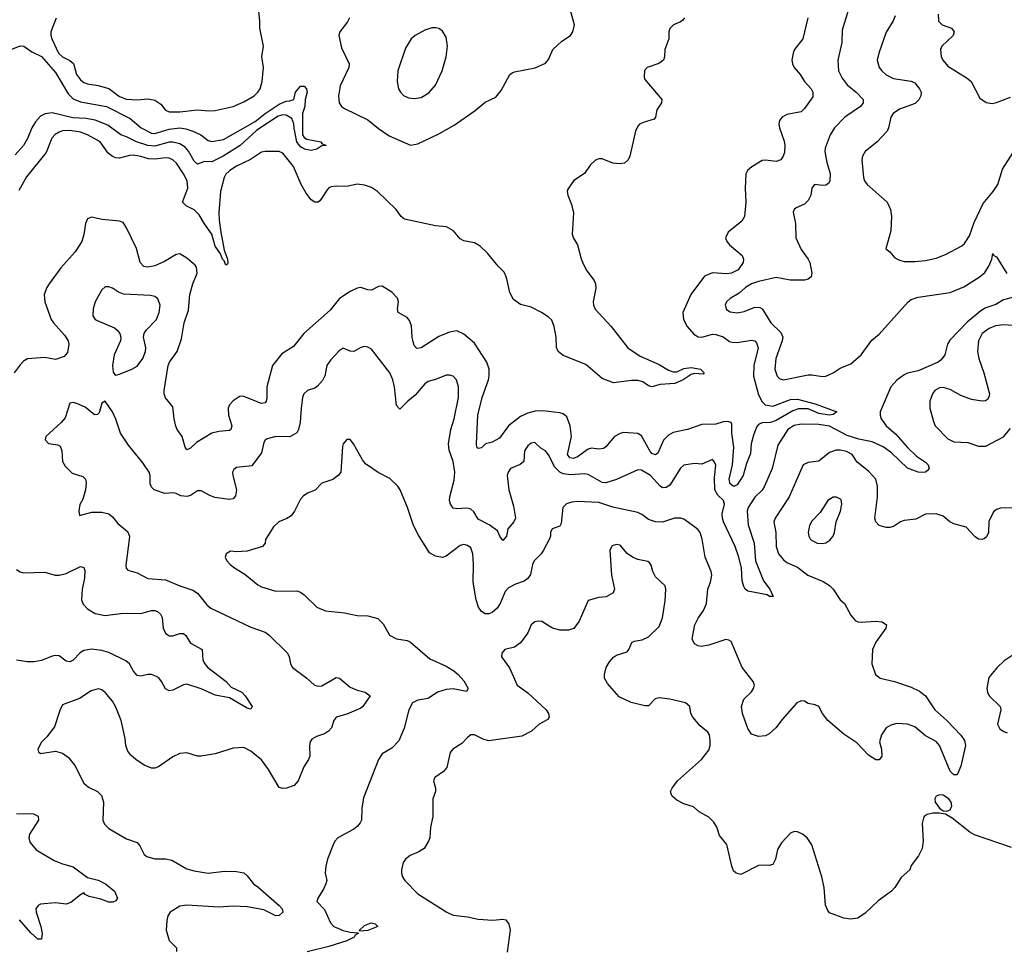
# Model space of a CAD drawing. Header units: inches. Extents: x 2001573 to 2220545, y 644482 to 846830.
# Tile 719 of 755: x 2152768 to 2158315, y 800927 to 806159. Entities that reach past the tile are written whole.
import ezdxf

# ---------------------------------------------------------------- set-up
doc = ezdxf.new("R2010")
doc.units = ezdxf.units.IN
doc.header["$MEASUREMENT"] = 0
doc.layers.add('C1850', color=7, linetype='Continuous')

msp = doc.modelspace()

# ---------------------------------------------------------------- linework, layer by layer
at = {"layer": 'C1850', "color": 5}
for points, elevation in [([(2154625.9, 806170), (2154614.2, 806145.8), (2154571.8, 806090), (2154566.5, 806070), (2154580.1, 806000.1), (2154623.6, 805910), (2154622.2, 805890), (2154574.1, 805785.9), (2154564.1, 805730), (2154568.3, 805690), (2154581.3, 805670), (2154598.1, 805658.1), (2154730, 805595.1), (2154790, 805545.7), (2154850, 805504.4), (2154970, 805452.3), (2155010, 805460.1), (2155130, 805515.1), (2155215.9, 805564.1), (2155333.5, 805646.5), (2155390, 805693.7), (2155450, 805722.4), (2155480.7, 805759.3), (2155529.7, 805850), (2155541.6, 805858.4), (2155555.5, 805864.5), (2155672.7, 805887.3), (2155730, 805914.4), (2155746.5, 805933.5), (2155771.1, 805990), (2155822.4, 806037.6), (2155870, 806070.5), (2155884.2, 806090), (2155893, 806130), (2155871.5, 806210)], 280), ([(2157435.3, 806210), (2157400.9, 806099.1), (2157399.1, 806030), (2157376.9, 805930), (2157380.3, 805870), (2157400.9, 805830), (2157430, 805791.6), (2157480.8, 805750), (2157519.5, 805710), (2157519.5, 805690), (2157504.9, 805670), (2157416.1, 805610), (2157357.6, 805550), (2157334.6, 805510), (2157305.8, 805434.2), (2157303.8, 805416.2), (2157314.7, 805354.7), (2157332.9, 805292.9), (2157331.3, 805248.7), (2157324.4, 805235.6), (2157310, 805226.6), (2157290, 805224.7), (2157246, 805230), (2157230.6, 805210), (2157224.9, 805170), (2157210, 805139.5), (2157190, 805119.7), (2157141.4, 805098.6), (2157130.4, 805089.6), (2157125.7, 805074.3), (2157138.7, 805010), (2157140.9, 804930), (2157170, 804864.9), (2157210.2, 804810.2), (2157219.5, 804790), (2157230.5, 804730), (2157226.8, 804710), (2157210, 804696), (2157188.5, 804691.5), (2157107.9, 804692.1), (2157030, 804706), (2156930, 804683.8), (2156890, 804669.8), (2156856.9, 804650), (2156821.1, 804618.9), (2156770, 804588), (2156750.4, 804570), (2156741.7, 804550), (2156750, 804525.3), (2156770, 804513.4), (2156810, 804506.5), (2156850, 804514.9), (2156910, 804538.9), (2156937, 804537), (2156950, 804530.3), (2156958.8, 804518.8), (2156999.7, 804450), (2157056.2, 804396.2), (2157066.2, 804370), (2157064.2, 804350), (2157026.9, 804250), (2157022.2, 804190), (2157034.7, 804150), (2157050, 804134.7), (2157070, 804129.4), (2157210, 804157.7), (2157230, 804158.5), (2157290, 804147.7), (2157310, 804150.2), (2157350, 804169.3), (2157390, 804195.4), (2157450, 804219.7), (2157508.8, 804270), (2157567.6, 804352.4), (2157610, 804386.5), (2157772.8, 804570), (2157790, 804581.8), (2157830, 804595.6), (2158010, 804622), (2158086, 804654), (2158172.6, 804707.4), (2158205.3, 804734.7), (2158227.4, 804770), (2158243.5, 804810), (2158250, 804842), (2158256, 804830), (2158270, 804822), (2158328.9, 804728.9)], 340), ([(2157207.3, 806170), (2157179.6, 806050), (2157132.4, 805990), (2157124.9, 805970), (2157117.6, 805930), (2157121.1, 805910), (2157130.3, 805890), (2157165.3, 805850), (2157189, 805810), (2157226, 805770), (2157236.9, 805750), (2157235.6, 805724.4), (2157190, 805658.9), (2157170, 805638.9), (2157090, 805624.4), (2157063.1, 805610), (2157048.7, 805590), (2157044.2, 805570), (2157047.6, 805550), (2157074.1, 805474.1), (2157077.6, 805450), (2157075.6, 805410), (2157069, 805390), (2157054.9, 805370), (2157030, 805359.4), (2156970, 805367.5), (2156950, 805364.8), (2156891.7, 805330), (2156868.8, 805310), (2156858.3, 805290), (2156854.4, 805210), (2156858.3, 805130), (2156851.7, 805050), (2156836, 805024), (2156758.2, 804961.8), (2156744.9, 804930), (2156751.8, 804910), (2156767.4, 804890), (2156837.4, 804830), (2156846, 804810), (2156843.6, 804790), (2156814.7, 804750), (2156778, 804730), (2156750, 804726.5), (2156670, 804732.2), (2156626, 804714), (2156549.1, 804610), (2156504, 804510), (2156506.9, 804470), (2156527.9, 804430), (2156566.4, 804386.4), (2156590, 804371.3), (2156610, 804371), (2156670, 804387.7), (2156690, 804386.1), (2156730, 804372.1), (2156766.1, 804346), (2156781.2, 804341.2), (2156810, 804340.7), (2156890, 804354), (2156908.8, 804348.8), (2156918.7, 804338.7), (2156927.6, 804310), (2156904.4, 804210), (2156902.4, 804150), (2156930, 804045.3), (2156950, 804005.5), (2156968.2, 803988.2), (2157010, 803980.8), (2157110, 804018.6), (2157150, 804020.1), (2157250, 803994.8), (2157372, 803950), (2157350, 803934.5), (2157328, 803930), (2157270, 803940.8), (2157210, 803966.5), (2157154.5, 803965.5), (2157124, 803956), (2157030, 803899.9), (2156998, 803890), (2156950, 803886.7), (2156930, 803878.2), (2156917.8, 803862.2), (2156901.3, 803818.7), (2156889.5, 803770), (2156884.9, 803715.1), (2156861.7, 803658.3), (2156843, 803590), (2156810, 803538.8), (2156795.3, 803530), (2156786.4, 803530), (2156770, 803543.5), (2156763.9, 803570), (2156783.5, 803650), (2156791.6, 803750), (2156779.2, 803830), (2156779.4, 803879.4), (2156775.1, 803890), (2156755.3, 803895.3), (2156730, 803892.8), (2156690, 803879.9), (2156610, 803878.5), (2156530, 803850.6), (2156450, 803833.8), (2156422.1, 803817.9), (2156395.7, 803790), (2156363.5, 803716.5), (2156350, 803706.7), (2156330, 803714.9), (2156317.3, 803730), (2156270, 803814.6), (2156250, 803826.9), (2156170, 803833.4), (2156150, 803828.1), (2156119.1, 803810), (2156070, 803752.1), (2156057, 803743), (2156030, 803739.1), (2155990, 803744.1), (2155970, 803738.4), (2155910, 803695.3), (2155886.9, 803686.9), (2155866.5, 803690), (2155854.9, 803710), (2155875.9, 803810), (2155868.2, 803870), (2155850, 803921), (2155830, 803938.9), (2155810, 803944.8), (2155715.9, 803955.9), (2155672.6, 803952.6), (2155630, 803942.5), (2155590, 803923.4), (2155522.3, 803870), (2155470, 803800.7), (2155430, 803778.2), (2155391.7, 803768.3), (2155370, 803747.3), (2155350, 803742.4), (2155343.5, 803750), (2155340.5, 803770), (2155348.8, 803930), (2155373.5, 804030), (2155409, 804130), (2155412.5, 804152.5), (2155413.3, 804190), (2155399.3, 804230), (2155330, 804336.9), (2155270, 804387.1), (2155230, 804405.7), (2155190, 804398.3), (2155130, 804373.1), (2155030, 804309.8), (2155005.5, 804305.5), (2154990, 804322.7), (2154984.2, 804344.2), (2154978.3, 804370), (2154974.4, 804434.4), (2154964.7, 804464.7), (2154950, 804480.4), (2154900.5, 804510), (2154895.6, 804530), (2154901.5, 804570), (2154896.4, 804590), (2154864.4, 804624.4), (2154810, 804656.9), (2154790, 804654.7), (2154750, 804634.7), (2154730, 804636.3), (2154690, 804649.7), (2154670, 804646.6), (2154630, 804628.3), (2154570, 804587.1), (2154517.5, 804522.5), (2154368.2, 804390), (2154310, 804317.7), (2154244.6, 804275.4), (2154191.7, 804210), (2154160.8, 804090), (2154159.8, 804030), (2154156.9, 804010), (2154150, 803999.7), (2154130, 803995.6), (2154030, 804036.2), (2154010, 804037.2), (2153998, 804030), (2153970, 804012.3), (2153950, 803989.2), (2153942.6, 803970), (2153944.4, 803930), (2153962.8, 803870), (2153958, 803850), (2153950, 803843.9), (2153890, 803839.4), (2153850, 803828.6), (2153763.8, 803776.2), (2153730, 803745.6), (2153710, 803735.1), (2153699.6, 803750), (2153682.7, 803810), (2153654.9, 803850), (2153647.9, 803867.9), (2153637.9, 803910), (2153630, 803977), (2153589.1, 804029.1), (2153582.2, 804050), (2153582.5, 804070), (2153605.3, 804210), (2153612.4, 804230), (2153654.2, 804290), (2153678.6, 804361.4), (2153695.4, 804450), (2153718.1, 804521.9), (2153726.8, 804610), (2153743.2, 804670), (2153768.4, 804730), (2153764.4, 804764.4), (2153756.5, 804776.5), (2153710, 804815.4), (2153670, 804839.2), (2153650, 804836.8), (2153583.2, 804796.8), (2153530, 804772.5), (2153490, 804764.9), (2153467.8, 804767.8), (2153446.6, 804790), (2153426, 804870), (2153370, 804987), (2153350, 805016.2), (2153330, 805024.2), (2153233.4, 805033.4), (2153173.4, 805046.6), (2153150, 805037.2), (2153138, 805010), (2153128.4, 804948.4), (2153117.4, 804910), (2153080.9, 804850), (2152999.1, 804760.9), (2152933.7, 804670), (2152921.3, 804650), (2152906.4, 804610), (2152908.9, 804570), (2152946.2, 804470), (2152958.4, 804450), (2153021.3, 804381.3), (2153040.6, 804350), (2153045.4, 804330), (2153037.1, 804282.9), (2153018, 804262), (2152970, 804245.2), (2152910, 804254.8), (2152812.4, 804247.6), (2152790, 804235.4), (2152770, 804214.7), (2152736, 804170)], 320), ([(2156513.4, 806170), (2156503.4, 806156.6), (2156490, 806146), (2156451.3, 806130), (2156430.6, 806109.4), (2156424, 806090), (2156424, 806050), (2156403, 805990), (2156400.5, 805950), (2156394, 805930), (2156368.5, 805911.5), (2156302, 805890), (2156287.5, 805872.5), (2156285.2, 805834.8), (2156290, 805821), (2156384.9, 805710), (2156383, 805690), (2156358, 805650), (2156350.4, 805609.6), (2156341.4, 805598.6), (2156279.9, 805580.1), (2156258.8, 805570), (2156250, 805559), (2156237.1, 805530), (2156204.9, 805390), (2156196.3, 805370), (2156174.8, 805350), (2156150, 805346), (2156110, 805349.8), (2156050, 805374.7), (2156030, 805375.1), (2156011.9, 805368.1), (2155981.2, 805338.8), (2155950, 805292.7), (2155890, 805253.2), (2155855.8, 805204.2), (2155851.8, 805190), (2155855.9, 805170), (2155876.9, 805116.9), (2155887.6, 805070), (2155879.4, 804950), (2155887.3, 804927.3), (2155910.2, 804890), (2155930.9, 804810.9), (2155942.6, 804782.6), (2155963, 804743), (2156003.8, 804690), (2156012, 804670), (2156014, 804646), (2155997.8, 804570), (2156000.3, 804550), (2156010, 804528.2), (2156099.3, 804430), (2156194.4, 804310), (2156263.7, 804263.7), (2156370, 804215.5), (2156423.4, 804183.4), (2156450, 804174), (2156470, 804174.7), (2156510, 804194), (2156550, 804199), (2156604, 804190), (2156624, 804170), (2156618.4, 804161.6), (2156570, 804165.3), (2156550, 804160.3), (2156506.3, 804130), (2156458, 804110), (2156376.4, 804103.6), (2156330, 804090.7), (2156310, 804096.2), (2156277.9, 804117.9), (2156250, 804125.7), (2156214.3, 804125.7), (2156113.4, 804113.4), (2156050, 804138), (2155956.8, 804216.8), (2155830, 804266.3), (2155801.6, 804290), (2155792.5, 804312.5), (2155789.8, 804370.2), (2155779.5, 804430), (2155765, 804465), (2155745, 804485), (2155708.3, 804508.3), (2155650, 804538.5), (2155590, 804555), (2155550, 804583.1), (2155530, 804621.6), (2155510, 804705.6), (2155496.3, 804736.3), (2155462.7, 804770), (2155404, 804844), (2155362, 804882), (2155330, 804901.7), (2155270, 804913.3), (2155250, 804923.6), (2155211.3, 804970), (2155172.5, 804992.5), (2155110, 804996.5), (2154935, 805035), (2154917.4, 805050), (2154888.2, 805090), (2154784.4, 805190), (2154750, 805212.5), (2154710, 805226.8), (2154670, 805231.8), (2154610, 805218.7), (2154550, 805221.5), (2154523.2, 805216.8), (2154510, 805211.2), (2154500.3, 805199.7), (2154460, 805140), (2154450, 805131.1), (2154430, 805131.1), (2154410, 805143.5), (2154381.6, 805181.6), (2154354.5, 805230), (2154310, 805330.9), (2154250, 805406.6), (2154230, 805415.4), (2154150, 805416.8), (2154130, 805412.5), (2154068.4, 805371.6), (2153990, 805333.5), (2153952.2, 805310), (2153930, 805288), (2153920.3, 805270), (2153898.6, 805190), (2153890.1, 805069.9), (2153890.9, 805030), (2153900.9, 804960.9), (2153920.1, 804860.1), (2153938.6, 804810), (2153940.4, 804790), (2153938.3, 804781.7), (2153930, 804775.1), (2153920.4, 804800.4), (2153910, 804809.7), (2153900, 804840), (2153870, 804883.7), (2153849.9, 804950), (2153808.3, 805008.3), (2153779, 805059), (2153750, 805087.6), (2153705.1, 805110), (2153684.5, 805130), (2153714.5, 805210), (2153710.9, 805250), (2153690.9, 805290), (2153651.7, 805350), (2153631.6, 805370), (2153610, 805379), (2153590, 805380.7), (2153530, 805372.9), (2153494.3, 805374.3), (2153450, 805388.5), (2153410, 805394.9), (2153386.5, 805393.5), (2153330, 805378.4), (2153310, 805379.9), (2153290, 805388.4), (2153267.3, 805407.3), (2153221.6, 805470), (2153150.4, 805510.3), (2153110, 805524.4), (2153050, 805535), (2153010, 805532.8), (2152990, 805525), (2152968.5, 805511.5), (2152949.1, 805490.9), (2152917.1, 805410), (2152806.3, 805273.7), (2152762.6, 805197.3)], 280), ([(2152973.4, 806166.6), (2152944.2, 806090), (2152943.9, 806070), (2152949.7, 806050), (2152986.9, 805970), (2153010, 805948.8), (2153049.7, 805929.7), (2153071.1, 805911.1), (2153087.5, 805850), (2153110, 805819.4), (2153130, 805804.3), (2153150, 805797), (2153210, 805787.9), (2153270, 805770.8), (2153330, 805725.1), (2153369.8, 805710.2), (2153430, 805706.3), (2153490, 805712.8), (2153530, 805705.5), (2153563.7, 805683.7), (2153589.5, 805649.5), (2153610, 805639.7), (2153670, 805639.1), (2153770, 805650.1), (2153835.4, 805644.6), (2153870, 805646.7), (2153970, 805669.3), (2154030, 805695.2), (2154088.5, 805730), (2154109.8, 805750), (2154123.1, 805770), (2154134, 805810), (2154142.2, 805890), (2154132.4, 805950), (2154142.2, 806010), (2154120.3, 806110), (2154121.2, 806150), (2154114.9, 806205.1)], 280), ([(2157699.9, 806180.1), (2157688.3, 806151.7), (2157650, 806089.2), (2157607.8, 805970), (2157598.9, 805930), (2157610.3, 805890), (2157624.6, 805870), (2157650, 805847.1), (2157690, 805827.5), (2157790, 805811.6), (2157810, 805802.9), (2157837.8, 805770), (2157846.2, 805750), (2157845.2, 805730), (2157833.7, 805706.3), (2157812.8, 805687.2), (2157724.9, 805655.1), (2157687.8, 805630), (2157674.9, 805610), (2157662.6, 805550), (2157654, 805530), (2157598.9, 805470), (2157530, 805416.4), (2157515.9, 805390), (2157512, 805370), (2157521.8, 805270), (2157528, 805250), (2157542.8, 805230), (2157654.3, 805130), (2157673.7, 805090), (2157679.5, 805050), (2157675.3, 804970), (2157647.3, 804867.3), (2157670.6, 804850.6), (2157698, 804818), (2157723.4, 804803.4), (2157750, 804797.3), (2157810, 804796.4), (2157870, 804801.7), (2157930, 804814.3), (2157984.1, 804835.9), (2158075.5, 804884.4), (2158090, 804897), (2158118.5, 804941.5), (2158144.3, 805015.7), (2158196.5, 805123.5), (2158251.5, 805190), (2158277.8, 805230), (2158304.1, 805315.9), (2158363.9, 805410)], 360), ([(2157942.7, 806190), (2157943.8, 806150), (2157963.7, 806130), (2158017.1, 806110), (2158032, 806090), (2158027.2, 806070), (2157963.1, 806010), (2157955.3, 805990), (2157959.6, 805950), (2157970, 805928.4), (2157996.7, 805896.7), (2158105.5, 805830), (2158128.4, 805810), (2158176.7, 805716.7), (2158211.8, 805691.8), (2158247.2, 805687.2), (2158270, 805691.8), (2158350, 805723.1)], 380), ([(2152710, 805986.4), (2152770, 806010.5), (2152791.3, 806010), (2152837.1, 805977.1), (2152890, 805950.4), (2152970, 805861.7), (2153041.1, 805741.1), (2153070, 805712.9), (2153110, 805696), (2153256.1, 805670), (2153390, 805601.3), (2153451.6, 805550), (2153510, 805520.1), (2153530, 805518.3), (2153610, 805541.2), (2153670, 805549.1), (2153703.5, 805543.5), (2153743.1, 805530), (2153789.2, 805509.2), (2153830, 805478.5), (2153850, 805472.2), (2153916.6, 805483.4), (2154095, 805585), (2154151, 805630), (2154230, 805683.6), (2154270, 805700.5), (2154290, 805700.7), (2154311.6, 805708.4), (2154320.9, 805750), (2154350, 805784.9), (2154370, 805784), (2154384, 805770), (2154387.7, 805750), (2154376.3, 805710), (2154373.4, 805670), (2154360.5, 805630), (2154360.3, 805510), (2154370, 805494.9), (2154385.1, 805485.1), (2154464.7, 805470), (2154470, 805462), (2154494, 805450), (2154470, 805447.3), (2154442.8, 805430), (2154410, 805422), (2154372.7, 805430), (2154350, 805443.2), (2154328.8, 805470), (2154313.3, 805546.7), (2154312.5, 805572.5), (2154301.4, 805601.4), (2154270, 805621), (2154250, 805622.7), (2154224.9, 805615.1), (2154104.3, 805535.7), (2154010, 805449.1), (2153914.9, 805390), (2153850, 805357.1), (2153810, 805359.7), (2153770, 805344.5), (2153750, 805361.3), (2153718.2, 805418.2), (2153700.6, 805440.6), (2153670, 805459.7), (2153630, 805468.6), (2153610, 805467.8), (2153530, 805447.1), (2153490, 805449.9), (2153426.8, 805470), (2153370, 805498.9), (2153336.9, 805510), (2153263.9, 805563.9), (2153193.4, 805593.4), (2153142.5, 805602.5), (2153066.7, 805606.7), (2152950, 805633.4), (2152911.1, 805628.9), (2152885.4, 805614.6), (2152856.8, 805583.2), (2152835.8, 805550), (2152812.4, 805490), (2152790.2, 805450), (2152743.3, 805396.7)], 260), ([(2158410, 804607.7), (2158310, 804580.4), (2158266.6, 804553.4), (2158210, 804534.5), (2158181.8, 804518.2), (2158104.9, 804455.1), (2158007.5, 804352.5), (2157994.7, 804330), (2157979, 804270), (2157958.3, 804241.7), (2157941.3, 804230), (2157830, 804179.9), (2157770, 804167.2), (2157750, 804158.3), (2157710, 804127.4), (2157675.8, 804090), (2157616.1, 803950), (2157614.9, 803930), (2157620.8, 803910), (2157650, 803870.3), (2157703.8, 803823.8), (2157768.8, 803748.8), (2157819.7, 803699.7), (2157870, 803665.5), (2157885.5, 803650), (2157890.8, 803630), (2157881.1, 803618.9), (2157870, 803609.5), (2157850, 803607), (2157830, 803609.6), (2157770, 803633), (2157678.6, 803718.6), (2157632.5, 803752.5), (2157570, 803780.8), (2157495.9, 803795.9), (2157430, 803815.8), (2157330, 803868.2), (2157270, 803877.6), (2157170, 803880.5), (2157130, 803871.6), (2157094.7, 803850), (2157038.4, 803761.6), (2157007.2, 803630), (2156963.5, 803530), (2156951.1, 803508.9), (2156910, 803468.5), (2156872.6, 803410), (2156866.3, 803390), (2156872.3, 803312.3), (2156905, 803210), (2156913.6, 803110), (2156958, 802998), (2156993.4, 802950), (2157012, 802910), (2156991, 802909), (2156978, 802918), (2156870, 802938.3), (2156855.1, 802950), (2156846.4, 802966.4), (2156837.8, 802997.8), (2156834.8, 803070), (2156816.5, 803136.5), (2156799.3, 803190), (2156732.1, 803330), (2156726.8, 803350), (2156725.2, 803374.8), (2156738.7, 803430), (2156731.9, 803450), (2156700.2, 803480.2), (2156684.5, 803510), (2156681.3, 803578.7), (2156689.7, 803649.7), (2156680.7, 803670), (2156670, 803680.7), (2156610, 803654.3), (2156570, 803658.5), (2156510, 803648.4), (2156490, 803633), (2156430, 803537.3), (2156410, 803522.8), (2156390, 803522), (2156376.9, 803530), (2156321, 803590), (2156270, 803621.5), (2156250, 803622.6), (2156130, 803568.9), (2156069.9, 803549.9), (2156050, 803552.2), (2155970, 803596.5), (2155950, 803599.4), (2155870, 803595.2), (2155830, 803601), (2155810, 803608.9), (2155780.2, 803640.2), (2155750, 803700.7), (2155730, 803729.6), (2155704.6, 803744.6), (2155670, 803776.2), (2155650, 803773.3), (2155630, 803758), (2155611.7, 803730), (2155607.6, 803670), (2155587.2, 803652.8), (2155533.4, 803630), (2155519.3, 803610), (2155513.8, 803590), (2155524.3, 803510), (2155550, 803418.8), (2155560.3, 803350), (2155551.7, 803330), (2155518.4, 803290), (2155510, 803249.3), (2155490, 803224.5), (2155472.3, 803250), (2155459.8, 803279.8), (2155413.2, 803313.2), (2155350, 803345.3), (2155326.1, 803386.1), (2155310, 803401.6), (2155287.1, 803407.1), (2155230, 803403.1), (2155210, 803406.9), (2155194, 803430), (2155189.6, 803450), (2155191.5, 803470), (2155215.3, 803564.7), (2155218.9, 803610), (2155210, 803669.3), (2155187.2, 803732.8), (2155183.8, 803770), (2155196.4, 803850), (2155216.1, 803910), (2155239.4, 804030), (2155239.3, 804090), (2155229.6, 804130), (2155209.8, 804149.8), (2155190, 804156.4), (2155170, 804156), (2155110, 804131), (2155070, 804120.4), (2155050, 804106.9), (2154996.7, 804043.3), (2154954.6, 804010), (2154910, 803963.7), (2154890, 803985.2), (2154879.3, 804090), (2154870, 804129.2), (2154852.6, 804170), (2154750, 804302), (2154730, 804314.3), (2154710, 804316.9), (2154690, 804311.1), (2154650, 804289.7), (2154630, 804291.5), (2154590, 804307.3), (2154567.1, 804292.9), (2154519.8, 804240.2), (2154499, 804210), (2154487.5, 804152.5), (2154473.4, 804126.6), (2154445.5, 804094.5), (2154430, 804083.5), (2154390, 804069.6), (2154369.3, 804050.7), (2154362, 804030), (2154353.2, 803970), (2154348.8, 803890), (2154339.3, 803850), (2154328.7, 803831.3), (2154290, 803809.6), (2154210, 803809.8), (2154162.2, 803797.8), (2154150.6, 803790), (2154143.7, 803776.3), (2154130, 803719.3), (2154074.9, 803645.1), (2153990, 803635.8), (2153974.6, 803625.4), (2153967.6, 803610), (2153967.9, 803590), (2153989.1, 803510), (2153983.5, 803476.5), (2153970, 803459.1), (2153950, 803455.5), (2153867.7, 803467.7), (2153838.2, 803478.1), (2153790, 803505.1), (2153770, 803503.9), (2153730, 803478.2), (2153710, 803473.3), (2153676.6, 803476.6), (2153650, 803489.2), (2153630, 803492.3), (2153586, 803490), (2153525.2, 803510), (2153510, 803525.2), (2153503.3, 803543.3), (2153503.7, 803590), (2153497, 803610), (2153462.5, 803662.5), (2153381.2, 803761.2), (2153335.6, 803830), (2153310, 803908.7), (2153291.6, 803950), (2153250, 804008.7), (2153230, 803998), (2153216, 803944), (2153205.4, 803934.6), (2153190, 803933.2), (2153136.4, 803976.4), (2153090, 803996.4), (2153070, 804001.6), (2153050, 803999), (2153023.4, 803916.6), (2153001, 803890), (2152914.8, 803810), (2152911.1, 803791.1), (2152930.7, 803770.7), (2152983, 803763), (2152996.1, 803756.1), (2153006, 803730), (2153008.9, 803670), (2153023.4, 803643.4), (2153064.1, 803604.1), (2153124.4, 803584.4), (2153138, 803570), (2153143.1, 803550), (2153139.5, 803510), (2153123.4, 803456.6), (2153107.3, 803427.3), (2153101, 803390), (2153105.4, 803365.4), (2153175.1, 803384.9), (2153230, 803383.6), (2153270, 803374.4), (2153290, 803358.7), (2153321.3, 803321.3), (2153375.9, 803275.9), (2153385.7, 803250), (2153385.3, 803230), (2153366.4, 803086.4), (2153368.2, 803068.2), (2153378, 803058), (2153430, 803042.7), (2153490, 803011.3), (2153590, 803003.5), (2153670, 802968.4), (2153744.1, 802944.1), (2153770, 802927.4), (2153821.4, 802861.4), (2153843.9, 802843.9), (2154070, 802736.2), (2154150, 802708.5), (2154172.4, 802692.4), (2154276.3, 802590), (2154286, 802570), (2154292.7, 802530), (2154304.9, 802510), (2154384.9, 802450), (2154428.8, 802408.8), (2154450, 802404.4), (2154470, 802406.4), (2154550, 802452), (2154570, 802448.9), (2154630, 802398.5), (2154670, 802381.2), (2154714.8, 802370), (2154742.4, 802350), (2154701.5, 802290), (2154690, 802279.8), (2154610, 802245.7), (2154550.7, 802230), (2154537.6, 802210), (2154524.4, 802170), (2154508, 802150), (2154485.4, 802134.6), (2154440.3, 802119.8), (2154414, 802106), (2154403.8, 802090), (2154400.4, 802070), (2154402.4, 802010), (2154394.9, 801990), (2154368.7, 801950), (2154337.1, 801870), (2154314.9, 801845.1), (2154271.2, 801828.8), (2154250, 801827.6), (2154230, 801833), (2154170, 801935.1), (2154130, 801989.7), (2154070, 802038), (2154030, 802058), (2153970, 802055.1), (2153870, 802023.5), (2153791.2, 802008.8), (2153769.8, 802009.8), (2153710, 802028.2), (2153670, 802024.7), (2153630, 802005.4), (2153550, 801949.8), (2153530, 801942.3), (2153510, 801942.6), (2153470, 801959.7), (2153422.9, 801990), (2153394.7, 802014.8), (2153377.4, 802037.4), (2153365.6, 802070), (2153361.6, 802110), (2153340.5, 802210), (2153310, 802285.2), (2153290, 802319.3), (2153250, 802369.2), (2153230, 802382.7), (2153210, 802389.2), (2153170, 802378), (2153105.8, 802334.2), (2153010, 802298), (2152993.2, 802266.8), (2152964.5, 802175.5), (2152921.6, 802118.4), (2152890, 802089), (2152870.8, 802050), (2152874.8, 802034.8), (2152885.2, 802025.2), (2152970, 802038), (2153010, 802026.4), (2153042.8, 802002.7), (2153077.8, 801957.8), (2153130, 801857.3), (2153155.6, 801835.6), (2153206.8, 801810), (2153228.4, 801788.4), (2153239.3, 801750), (2153236.3, 801650), (2153245.8, 801625.8), (2153270, 801603), (2153324, 801570), (2153370, 801544.9), (2153430, 801523.8), (2153445.3, 801505.2), (2153470, 801456.3), (2153484, 801444), (2153530, 801432.2), (2153590, 801431.8), (2153624.4, 801424.4), (2153710, 801375.3), (2153750, 801362.8), (2153830, 801351.1), (2153921.2, 801361.2), (2153990, 801360.2), (2154030, 801352), (2154050, 801335.5), (2154085.5, 801290), (2154110, 801273.7), (2154230, 801168), (2154246, 801150), (2154250.3, 801130), (2154230, 801112), (2154210, 801109.8), (2154143.6, 801143.6), (2154050, 801160.8), (2153970, 801165), (2153890, 801158.6), (2153710, 801169.8), (2153670, 801165.1), (2153614.9, 801130), (2153603.1, 801110), (2153596.2, 801083.8), (2153594, 801030), (2153610.3, 800970.3), (2153651, 800930), (2153651, 800910)], 340), ([(2158386.9, 804433.1), (2158310, 804439.5), (2158265.3, 804434.7), (2158230, 804419.8), (2158190.2, 804390), (2158169.4, 804350), (2158163.9, 804290), (2158170.7, 804250.7), (2158200.2, 804170), (2158230.4, 804050), (2158228.1, 804031.9), (2158220.7, 804019.3), (2158208.1, 804011.9), (2158190.4, 804009.6), (2158130, 804019.1), (2158070, 804042.3), (2158010, 804074.8), (2157970, 804086.6), (2157950, 804085.1), (2157923.1, 804070), (2157910.3, 804050), (2157895.3, 804010), (2157895.6, 803970), (2157914.9, 803894.9), (2157925.7, 803870), (2157997.1, 803797.1), (2158030, 803779.8), (2158110, 803777.1), (2158170, 803755.2), (2158210, 803755.9), (2158311, 803809), (2158350, 803854.8)], 360), ([(2158428.8, 803411.2), (2158293.3, 803406.7), (2158270, 803398.4), (2158253.8, 803386.2), (2158227.6, 803332.4), (2158225.2, 803270), (2158214.3, 803245.7), (2158203.8, 803236.2), (2158190, 803229.8), (2158170, 803232.5), (2158150, 803245.8), (2158099.1, 803299.1), (2158030, 803319), (2158008.3, 803330), (2157970, 803361.5), (2157930, 803375.6), (2157870, 803373.1), (2157815.9, 803344.1), (2157750, 803337.2), (2157730.6, 803330), (2157690, 803304.2), (2157670, 803297.8), (2157650, 803297.2), (2157610, 803308.5), (2157591.1, 803330), (2157586.2, 803350), (2157600.6, 803470), (2157601, 803530), (2157590.7, 803570), (2157550, 803615.8), (2157486.4, 803666.4), (2157456.7, 803710), (2157426.5, 803726.5), (2157390, 803733.7), (2157367.2, 803732.7), (2157330, 803720.2), (2157270, 803671.8), (2157210, 803663.8), (2157181.1, 803650), (2157102.3, 803470), (2157023.2, 803350), (2157017.2, 803330), (2157027, 803270), (2157028.6, 803190), (2157043.2, 803150), (2157070, 803116.5), (2157090, 803101.6), (2157150, 803074), (2157208.2, 803030), (2157294.5, 802994.5), (2157330, 802972), (2157350.9, 802950.9), (2157390, 802890.5), (2157414.9, 802870), (2157450, 802804.9), (2157474.9, 802774.9), (2157490, 802766.7), (2157510, 802763.7), (2157590, 802770.3), (2157626.2, 802766.2), (2157650.8, 802750), (2157647.3, 802730), (2157590, 802652), (2157572.4, 802610), (2157569.2, 802530), (2157589.1, 802470), (2157615.5, 802450), (2157696.3, 802430), (2157790, 802399.3), (2157836.2, 802376.2), (2157870, 802348.9), (2157923.2, 802270), (2157991.3, 802210), (2158070, 802128.4), (2158090, 802097.3), (2158095.6, 802070), (2158070, 801954), (2158050, 801904), (2158030, 801904.5), (2158010, 801926), (2157949.6, 802070), (2157930, 802091.5), (2157870, 802125.1), (2157810, 802175.1), (2157770, 802189.6), (2157710, 802193.6), (2157676.1, 802183.9), (2157650, 802169.2), (2157622, 802130), (2157610.9, 802090.9), (2157622.8, 802050), (2157624.7, 802010), (2157610, 801989), (2157590, 801988.7), (2157550, 802016), (2157483.9, 802083.9), (2157410, 802134), (2157320.7, 802210), (2157289.7, 802250), (2157269.6, 802289.6), (2157250, 802299.5), (2157210, 802306.6), (2157190, 802319.3), (2157170, 802320.7), (2157146, 802310), (2157063, 802217), (2157028.4, 802170), (2156990, 802136.3), (2156970, 802125.1), (2156930, 802120.5), (2156890, 802134.5), (2156870, 802165.2), (2156839.7, 802250), (2156833.6, 802290), (2156847.6, 802330), (2156890, 802373), (2156902.4, 802390), (2156908, 802410), (2156900.5, 802430), (2156837.5, 802510), (2156775.5, 802655.5), (2156763.5, 802663.5), (2156746, 802666), (2156650, 802635.8), (2156607.7, 802627.7), (2156590, 802631.2), (2156570, 802642.9), (2156555.8, 802670), (2156570.8, 802750), (2156590, 802786.7), (2156620.4, 802830), (2156637.8, 802870), (2156643.8, 802950), (2156659.8, 802990), (2156667.8, 803030), (2156664.1, 803050), (2156629.8, 803130), (2156612.5, 803232.5), (2156601.1, 803270), (2156590, 803285.6), (2156570, 803301.6), (2156510, 803344), (2156493.2, 803350), (2156456, 803350), (2156390, 803327.9), (2156350, 803328.9), (2156310, 803342.7), (2156275.6, 803370), (2156250, 803382.7), (2156110, 803412.2), (2156030, 803439.5), (2155910, 803445), (2155878.5, 803441.5), (2155848.2, 803431.8), (2155828.2, 803410), (2155818.9, 803321.1), (2155810, 803306), (2155767.7, 803290), (2155758, 803270), (2155758, 803250), (2155750.5, 803230), (2155718, 803170), (2155705.3, 803150), (2155665.8, 803110), (2155657.1, 803090), (2155646.3, 803033.7), (2155631, 803010), (2155610, 802996.2), (2155560.7, 802979.3), (2155521.7, 802958.3), (2155502.9, 802937.1), (2155475, 802870), (2155457.1, 802842.9), (2155430, 802819.8), (2155410, 802811.1), (2155390, 802811.5), (2155370, 802825.6), (2155352.6, 802850), (2155339.3, 802890), (2155322.4, 802990), (2155325.1, 803090), (2155321.4, 803150), (2155310, 803182.9), (2155290, 803197.4), (2155270, 803201.3), (2155250, 803196.3), (2155170, 803135.8), (2155150, 803129.6), (2155110, 803136), (2155076, 803156), (2155014.5, 803254.5), (2154986.3, 803310), (2154952.4, 803410), (2154911.2, 803510), (2154898.7, 803530), (2154853.4, 803573.4), (2154787.2, 803607.2), (2154716.6, 803656.6), (2154698.9, 803678.9), (2154649, 803770), (2154630, 803793.2), (2154610, 803793.2), (2154591, 803770), (2154586.2, 803753.8), (2154576.3, 803610), (2154562.8, 803590), (2154531.7, 803568.3), (2154470, 803548), (2154432.2, 803507.8), (2154389.1, 803490.9), (2154364.7, 803475.3), (2154350, 803458), (2154317, 803390), (2154296.7, 803363.3), (2154272.1, 803347.9), (2154227.3, 803330), (2154197.8, 803302.2), (2154152.7, 803230), (2154150, 803208.7), (2154136, 803190), (2154050, 803164.2), (2153990, 803160.9), (2153956, 803164), (2153931, 803149), (2153926, 803130), (2153934.8, 803110), (2153953.4, 803090), (2153978, 803070), (2154035.5, 803035.5), (2154110, 802974), (2154130, 802963.6), (2154210, 802939.1), (2154330, 802941.1), (2154350, 802933.4), (2154370, 802918.7), (2154442.4, 802850), (2154490, 802827.6), (2154596.9, 802816.9), (2154670, 802801.7), (2154730, 802799.5), (2154784.6, 802784.6), (2154814.7, 802754.7), (2154850.7, 802690.7), (2154891.3, 802670), (2154950, 802660.4), (2154970, 802652.7), (2155078, 802558), (2155170, 802515.8), (2155214, 802490), (2155238.9, 802470), (2155270, 802433.4), (2155294.6, 802390), (2155285.5, 802374.5), (2155210, 802389.2), (2155170, 802385.9), (2155121.7, 802370), (2155070, 802334), (2155010, 802325.4), (2154981.3, 802310), (2154960.3, 802270), (2154933.5, 802166.5), (2154904, 802096), (2154865.1, 802054.9), (2154810, 802022.9), (2154788.9, 801990), (2154704.5, 801775.5), (2154695.8, 801715.8), (2154692.7, 801650), (2154685.5, 801634.5), (2154670, 801612.7), (2154650, 801598), (2154560.7, 801550), (2154543, 801530), (2154533, 801510), (2154502, 801430), (2154492.7, 801390), (2154488.2, 801350), (2154498, 801310), (2154493.4, 801290), (2154479.9, 801260.1), (2154446.8, 801210), (2154442.8, 801190), (2154486, 801146), (2154519.2, 801070), (2154537, 801050), (2154590, 801028.3), (2154630, 801018.5), (2154674.8, 801014.8), (2154674, 801010), (2154658.7, 801001.3), (2154652, 800990), (2154610.4, 800970), (2154510, 800937.9), (2154386.6, 800906.6)], 360), ([(2158354.9, 801494.9), (2158146, 801566), (2158120.9, 801580.9), (2158020.1, 801660.1), (2157982.5, 801682.5), (2157948.4, 801688.5), (2157911.5, 801688.5), (2157879.3, 801680.7), (2157863, 801670), (2157858.7, 801661.3), (2157852.4, 801630), (2157857, 801530), (2157852.4, 801490), (2157832.2, 801447.8), (2157790, 801394), (2157782, 801370), (2157733.8, 801326.2), (2157697.2, 801270), (2157679, 801250), (2157604.8, 801195.2), (2157530, 801124.7), (2157490, 801097.6), (2157450, 801091.5), (2157410, 801097.6), (2157330, 801128), (2157320.1, 801140.1), (2157307.1, 801170), (2157299.1, 801270), (2157286.6, 801330), (2157229.7, 801510), (2157204, 801550), (2157178.7, 801570), (2157150, 801583.1), (2157130, 801584.7), (2157110, 801576.2), (2157058.7, 801521.3), (2157036.7, 801483.3), (2157024.9, 801430), (2157010, 801399.3), (2156990, 801393.6), (2156950, 801396.3), (2156930, 801392.8), (2156830, 801342.4), (2156803.7, 801350), (2156790, 801363.7), (2156778.9, 801390), (2156751.1, 801511.1), (2156710, 801562), (2156694.3, 801610), (2156678, 801638), (2156650, 801666.6), (2156595.2, 801695.2), (2156564.7, 801724.7), (2156510, 801740.7), (2156470, 801760.9), (2156443.9, 801783.9), (2156437.5, 801797.5), (2156435.1, 801810), (2156443.7, 801830), (2156474, 801870), (2156609.6, 801990), (2156650, 802044), (2156657.4, 802070), (2156658.6, 802098.6), (2156653.3, 802130), (2156644.9, 802144.9), (2156600.8, 802180.8), (2156559.3, 802230), (2156549.7, 802249.7), (2156543.7, 802290), (2156519, 802310), (2156430, 802330.9), (2156370, 802339.1), (2156347.3, 802332.7), (2156310, 802293), (2156290, 802293.3), (2156211.9, 802311.9), (2156144.4, 802344.4), (2156079.5, 802419.5), (2156062.6, 802450), (2156061.7, 802470), (2156072.6, 802510), (2156090, 802541.6), (2156112.6, 802567.4), (2156130, 802579.6), (2156190, 802597.4), (2156200.4, 802610), (2156216.9, 802650), (2156230, 802658), (2156274.5, 802665.5), (2156310, 802682.2), (2156370, 802741.1), (2156389.7, 802789.7), (2156404.9, 802884.9), (2156408.3, 802950), (2156403.5, 802970), (2156350, 803019.7), (2156335.3, 803050), (2156326.2, 803086.2), (2156317.8, 803097.8), (2156306.1, 803106.1), (2156250, 803118.3), (2156220.9, 803130), (2156190.8, 803150.8), (2156150, 803197.6), (2156130, 803201.6), (2156106.3, 803193.7), (2156093, 803170), (2156102.6, 803030), (2156119.3, 802950), (2156110.4, 802929.6), (2156071.9, 802908.1), (2156030, 802902.9), (2155970, 802886), (2155919.1, 802770), (2155890, 802729.3), (2155860.5, 802719.5), (2155810, 802719.6), (2155770, 802731.5), (2155710, 802768.3), (2155690, 802771.1), (2155670, 802766.6), (2155648.8, 802750), (2155630, 802703.7), (2155590, 802647.6), (2155555.6, 802624.4), (2155501, 802610), (2155484.9, 802590), (2155483, 802570), (2155527.1, 802507.1), (2155570.3, 802410.3), (2155630, 802367.2), (2155734.6, 802270), (2155747, 802250), (2155750.4, 802230), (2155743.8, 802216.2), (2155694.8, 802190), (2155650.8, 802150), (2155597.2, 802122.8), (2155410, 802096), (2155383, 802103), (2155330, 802129.6), (2155310, 802129.5), (2155290, 802115.1), (2155259.3, 802080.7), (2155207.3, 802050), (2155193, 802030), (2155173.4, 801946.6), (2155156, 801924), (2155106, 801890), (2155099.5, 801870), (2155110.4, 801830), (2155110.4, 801810), (2155095.8, 801770), (2155095.3, 801670), (2155082.3, 801610), (2155077.8, 801550), (2155071.3, 801530), (2155045.7, 801490), (2155016.4, 801470), (2154968.2, 801450), (2154941.6, 801430), (2154928.2, 801410), (2154918.4, 801370), (2154919.3, 801350), (2154923.8, 801330), (2154938, 801310), (2155010, 801234.9), (2155174, 801130), (2155210, 801114), (2155290, 801105.3), (2155350, 801092), (2155434.2, 801085.8), (2155490, 801090.6), (2155507.3, 801087.3), (2155523.4, 801063.4), (2155530.4, 801030), (2155514.9, 800905.1)], 380), ([(2152750, 803061.7), (2152770, 803048.9), (2152790, 803043.1), (2152910, 803046), (2152968.6, 803028.6), (2152990, 803029.2), (2153030, 803039.2), (2153110, 803078.7), (2153130, 803073.4), (2153134.8, 803054.8), (2153133, 803013), (2153119, 802950), (2153116.8, 802890), (2153125.3, 802865.3), (2153150, 802838.9), (2153193, 802813), (2153250, 802801.4), (2153350, 802815.2), (2153450, 802813.5), (2153510, 802831.1), (2153530.2, 802830.2), (2153544.2, 802824.2), (2153561.6, 802810), (2153570.3, 802790.3), (2153576.5, 802730), (2153590, 802702), (2153610, 802688.3), (2153630, 802688.1), (2153670, 802700.2), (2153690, 802700.8), (2153704.2, 802690), (2153730, 802647.2), (2153795.8, 802610), (2153800.2, 802550), (2153810.2, 802530), (2153828.2, 802510), (2153930.7, 802430), (2153959.3, 802399.3), (2154018.7, 802370), (2154038.3, 802350), (2154077.1, 802290), (2154070, 802274), (2154050, 802280.5), (2153950, 802337.4), (2153870, 802353), (2153790, 802389.8), (2153710, 802415.1), (2153690, 802411.3), (2153630, 802381.3), (2153610, 802377), (2153590, 802389.4), (2153567.6, 802430), (2153551, 802451), (2153538.8, 802458.8), (2153510, 802469.7), (2153490, 802469.7), (2153450, 802460.4), (2153430, 802464), (2153410, 802487.6), (2153387.3, 802530), (2153366.7, 802546.7), (2153270, 802593), (2153230, 802604.7), (2153170, 802611.9), (2153130, 802605.7), (2153108.3, 802591.7), (2153070, 802550.7), (2153050, 802540.2), (2153030, 802544), (2152990, 802574), (2152970, 802577), (2152950, 802572.9), (2152890, 802547.7), (2152850, 802540.2), (2152810, 802540.6), (2152749.2, 802550.8)], 320), ([(2158370, 802583.6), (2158313.3, 802546.7), (2158274, 802510), (2158226.9, 802453.1), (2158216.9, 802390), (2158219.6, 802370), (2158228.7, 802348.7), (2158290.5, 802290), (2158295.5, 802270), (2158277.1, 802190), (2158290, 802164.4), (2158308, 802150), (2158330, 802140.3)], 380), ([(2152750, 801687.1), (2152844.9, 801684.9), (2152871.4, 801671.4), (2152873.7, 801650), (2152823.6, 801570), (2152818.9, 801550), (2152824.7, 801524.7), (2152861.7, 801481.7), (2152961.6, 801421.6), (2153010, 801402.4), (2153070, 801386.4), (2153150, 801325.5), (2153210, 801311.1), (2153252, 801290), (2153302.4, 801250), (2153319.1, 801210), (2153310, 801194), (2153293.3, 801186.7), (2153270, 801187.8), (2153224.5, 801204.5), (2153159.1, 801219.1), (2153137.2, 801230), (2153130, 801239), (2153110, 801229.3), (2153055.4, 801184.6), (2153030, 801175.4), (2152970, 801183), (2152884.6, 801175.4), (2152871.9, 801168.1), (2152858, 801150), (2152860.4, 801130), (2152887.8, 801050), (2152894.9, 801010), (2152890, 800979), (2152870, 800978.4), (2152830, 801015.1), (2152767.2, 801087.2)], 320)]:
    msp.add_lwpolyline(points, dxfattribs=dict(at, elevation=elevation))
for points, elevation in [([(2155112.9, 806112.9), (2155090, 806112), (2155050, 806099), (2154996, 806070), (2154972.6, 806050), (2154941.5, 805998.5), (2154898.9, 805870), (2154894.6, 805810), (2154902.3, 805770), (2154912.6, 805750), (2154930.8, 805730.8), (2154958, 805718), (2154990, 805714), (2155030, 805720.5), (2155072.7, 805747.3), (2155110.6, 805790), (2155148.4, 805870), (2155171.1, 805950), (2155178.4, 806010), (2155170, 806059.5), (2155150, 806094.3), (2155130, 806108.4)], 320), ([(2153270, 804654.3), (2153250, 804653.6), (2153230, 804636), (2153194, 804570), (2153181.3, 804530), (2153180.4, 804490), (2153193.4, 804470), (2153203.7, 804463.7), (2153301.8, 804421.8), (2153317.6, 804410), (2153332, 804390), (2153338, 804370), (2153336, 804350), (2153300.3, 804270), (2153290.4, 804210.4), (2153293.7, 804173.7), (2153302, 804162), (2153310, 804156), (2153330, 804162), (2153399.3, 804190), (2153430, 804207.2), (2153462.4, 804250), (2153477.1, 804290), (2153478.4, 804310), (2153465.1, 804370), (2153469.7, 804390), (2153481, 804410), (2153537.8, 804470), (2153554.4, 804510), (2153558.8, 804550), (2153545.9, 804585.9), (2153530, 804599.1), (2153504.1, 804604.1), (2153352.7, 804612.7), (2153323.9, 804623.9), (2153290, 804646.6)], 340), ([(2157370, 803469.6), (2157350, 803469.6), (2157320.5, 803450), (2157276.7, 803383.3), (2157230, 803334), (2157217.4, 803310), (2157210.3, 803270), (2157213.1, 803250), (2157222.6, 803230), (2157260.7, 803210), (2157290, 803207.2), (2157310, 803211.8), (2157332.7, 803227.3), (2157349.7, 803250), (2157357.4, 803270), (2157367.8, 803330), (2157392.1, 803390), (2157399.7, 803430), (2157395.4, 803455.4)], 380), ([(2157950, 801792.6), (2157930, 801783.7), (2157923.1, 801770), (2157925.3, 801750), (2157950, 801717.1), (2157970, 801701), (2157990, 801699.1), (2158010, 801706.8), (2158018.9, 801730), (2158015.6, 801750), (2158003, 801770), (2157970, 801789.7)], 380), ([(2154683.7, 801023.7), (2154682.7, 801030), (2154710, 801055.3), (2154748, 801070), (2154770, 801066), (2154786, 801050), (2154730, 801028.1)], 360)]:
    msp.add_lwpolyline(points, close=True, dxfattribs=dict(at, elevation=elevation))

doc.saveas('drawing.dxf')
